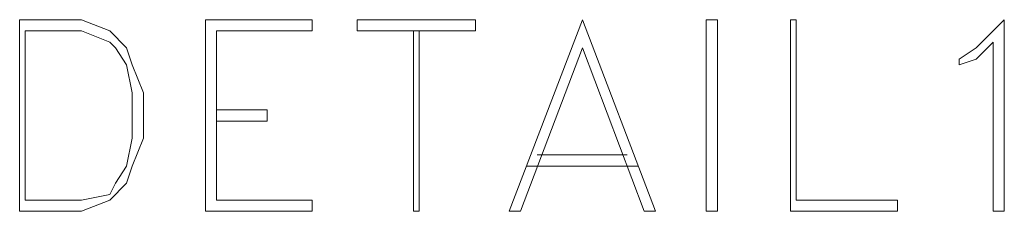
# Model space of a CAD drawing. Header units: metres. Extents: x 5.7 to 89.8, y 4 to 63.5.
# Tile 451 of 475: x 69.502 to 71.187, y 52.651 to 52.978. Entities that reach past the tile are written whole.
import ezdxf

# ---------------------------------------------------------------- set-up
doc = ezdxf.new("R2010")
doc.units = ezdxf.units.M
doc.header["$MEASUREMENT"] = 0
doc.layers.add('PDF17_textt', color=7, linetype='Continuous')

msp = doc.modelspace()

# ---------------------------------------------------------------- linework, layer by layer
at = {"layer": 'PDF17_textt', "lineweight": 20}
for points in [[(69.5019, 52.6506), (69.6079, 52.6506), (69.656, 52.6698), (69.6849, 52.6987), (69.6946, 52.7276), (69.7138, 52.7758), (69.7138, 52.8528), (69.6946, 52.901), (69.6849, 52.9299), (69.656, 52.9588), (69.6079, 52.978), (69.5019, 52.978)], [(69.8198, 52.6506), (70.0028, 52.6506), (70.0028, 52.6698), (69.839, 52.6698), (69.839, 52.9588), (70.0028, 52.9588), (70.0028, 52.978), (69.8198, 52.978)], [(70.2821, 52.9588), (70.0798, 52.9588), (70.0798, 52.978), (70.2821, 52.978)], [(70.4651, 52.978), (70.3399, 52.6506), (70.3591, 52.6506), (70.4651, 52.9299), (70.571, 52.6506), (70.5903, 52.6506)], [(70.6962, 52.6506), (70.6962, 52.978), (70.677, 52.978), (70.677, 52.6506)], [(70.8214, 52.6506), (70.8214, 52.978), (70.8311, 52.978), (70.8311, 52.6698), (71.0044, 52.6698), (71.0044, 52.6506)], [(71.1874, 52.6506), (71.1681, 52.6506), (71.1681, 52.9395), (71.1393, 52.9106), (71.1104, 52.901), (71.1104, 52.9106), (71.1393, 52.9299), (71.1874, 52.978)], [(69.5116, 52.6698), (69.6079, 52.6698), (69.656, 52.6795), (69.6657, 52.6987), (69.6849, 52.7276), (69.6946, 52.7758), (69.6946, 52.8528), (69.6849, 52.901), (69.6657, 52.9299), (69.656, 52.9395), (69.6079, 52.9588), (69.5116, 52.9588)]]:
    msp.add_lwpolyline(points, close=True, dxfattribs=at)
for points in [[(70.1761, 52.9588), (70.1761, 52.6506), (70.1858, 52.6506), (70.1858, 52.9588)], [(69.839, 52.8239), (69.9257, 52.8239), (69.9257, 52.8047), (69.839, 52.8047)], [(70.388, 52.7469), (70.5421, 52.7469)], [(70.3688, 52.7276), (70.5614, 52.7276)]]:
    msp.add_lwpolyline(points, dxfattribs=at)

doc.saveas('drawing.dxf')
